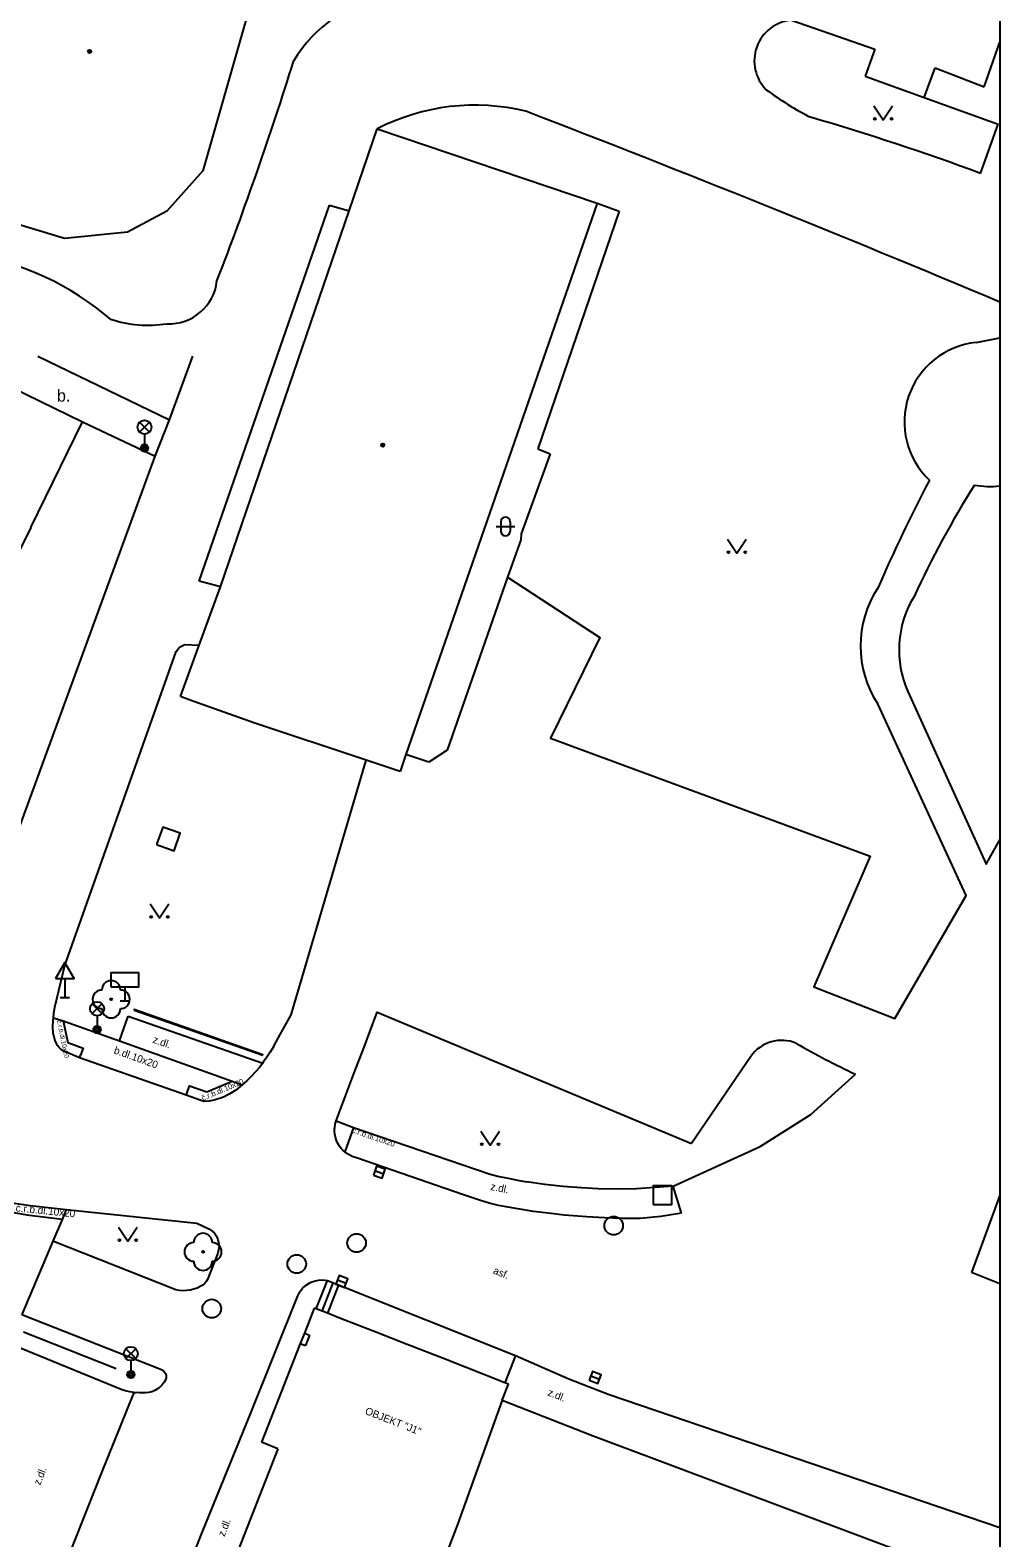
# Model space of a CAD drawing. Extents: x -600309 to -598967, y -1161267 to -1160292.
# Drawn here: x -599019.3 to -598967.1, y -1161191 to -1161109.9 of the extents above; entities that cross this region are included whole.
import ezdxf

# ---------------------------------------------------------------- set-up
doc = ezdxf.new("R2010")
doc.units = 0
for name, color, linetype in [('Level 10', 7, 'Continuous'), ('Level 11', 7, 'Continuous'), ('Level 22', 7, 'Continuous'), ('Level 24', 7, 'Continuous'), ('Level 25', 7, 'Continuous'), ('Level 26', 7, 'Continuous'), ('Level 27', 7, 'Continuous'), ('Level 33', 7, 'Continuous'), ('Level 34', 7, 'Continuous'), ('Level 36', 7, 'Continuous'), ('Level 39', 7, 'Continuous'), ('Level 40', 7, 'Continuous'), ('Level 41', 7, 'Continuous'), ('Level 5', 7, 'Continuous'), ('Level 51', 7, 'Continuous'), ('Level 6', 7, 'Continuous'), ('Level 7', 7, 'Continuous'), ('Vrstva 63', 7, 'Continuous')]:
    doc.layers.add(name, color=color, linetype=linetype)

msp = doc.modelspace()

# ---------------------------------------------------------------- linework, layer by layer
at = {"layer": 'Level 10'}
for points in [[(-599011.77, -1161130.83), (-599010.52, -1161127.4099)], [(-599012.55, -1161132.79), (-599011.77, -1161130.83)], [(-599021.78, -1161158), (-599012.55, -1161132.79)], [(-599017.4, -1161160.19), (-599011.4099, -1161143.29), (-599011.23, -1161143.06), (-599010.94, -1161142.92), (-599010.18, -1161142.95)], [(-599018.02, -1161163.01), (-599018, -1161162.78), (-599017.95, -1161162.43), (-599017.4, -1161160.19)], [(-599046.28, -1161163.03), (-599035.31, -1161167.75), (-599031.61, -1161169.33), (-599026.11, -1161171.72), (-599020.24, -1161172.96), (-599019.27, -1161173.1), (-599017.33, -1161173.32), (-599010.3, -1161174.06), (-599009.65, -1161174.35), (-599009.5, -1161174.46)], [(-599006.76, -1161165.45), (-599006.94, -1161165.67), (-599007.15, -1161165.92), (-599007.38, -1161166.16), (-599007.62, -1161166.4), (-599007.86, -1161166.61), (-599008.2, -1161166.89), (-599008.57, -1161167.12), (-599008.87, -1161167.27), (-599009.37, -1161167.44), (-599009.64, -1161167.49), (-599009.92, -1161167.51), (-599010.87, -1161167.17), (-599016.61, -1161165.15), (-599017.5, -1161164.79), (-599017.61, -1161164.7), (-599017.7, -1161164.6), (-599017.79, -1161164.5), (-599017.86, -1161164.38), (-599017.93, -1161164.22), (-599017.98, -1161164.05), (-599018.02, -1161163.88), (-599018.03, -1161163.84), (-599018.04, -1161163.49), (-599018.03, -1161163.13), (-599018.02, -1161163.01)], [(-599006.18, -1161164.56), (-599005.91, -1161164.07), (-599005.23, -1161162.85)], [(-599006.18, -1161164.56), (-599006.35, -1161164.85), (-599006.54, -1161165.13)], [(-599006.54, -1161165.13), (-599006.73, -1161165.4), (-599006.76, -1161165.45)], [(-599001.78, -1161165.83), (-599001.36, -1161164.73)], [(-598984.23, -1161173.51), (-598984.78, -1161173.61), (-598985.34, -1161173.69), (-598985.9, -1161173.75), (-598986.46, -1161173.8), (-598987.42, -1161173.8), (-598988.38, -1161173.77), (-598989.33, -1161173.72), (-598990.29, -1161173.64), (-598990.54, -1161173.62), (-598991.24, -1161173.54), (-598992.19, -1161173.42), (-598993.14, -1161173.27), (-598994.08, -1161173.1), (-598994.57, -1161172.97), (-598995.05, -1161172.84), (-598995.53, -1161172.68), (-598996.01, -1161172.52), (-599001.66, -1161170.56), (-599001.94, -1161170.46), (-599002.07, -1161170.4), (-599002.2, -1161170.32), (-599002.32, -1161170.24), (-599002.35, -1161170.21), (-599002.43, -1161170.14), (-599002.53, -1161170.03), (-599002.62, -1161169.91), (-599002.71, -1161169.76), (-599002.79, -1161169.6), (-599002.84, -1161169.43), (-599002.88, -1161169.26), (-599002.89, -1161169.08), (-599002.89, -1161169), (-599002.88, -1161168.9), (-599002.86, -1161168.73), (-599002.81, -1161168.55), (-599001.78, -1161165.83)], [(-599018.05, -1161175.02), (-599019.71, -1161178.96)], [(-599010.47, -1161177.61), (-599010.67, -1161177.66), (-599010.85, -1161177.68), (-599011.05, -1161177.69), (-599011.24, -1161177.67), (-599011.43, -1161177.64), (-599018.05, -1161175.02)], [(-599009.5, -1161174.46), (-599009.36, -1161174.59), (-599009.25, -1161174.75)], [(-599009.25, -1161174.75), (-599009.17, -1161174.93), (-599009.13, -1161175.1)], [(-599009.13, -1161175.1), (-599009.11, -1161175.29), (-599009.13, -1161175.48)], [(-599009.13, -1161175.48), (-599009.18, -1161175.66), (-599009.73, -1161177.09)], [(-599010.29, -1161177.55), (-599010.47, -1161177.61)], [(-599010.12, -1161177.47), (-599010.29, -1161177.55)], [(-599009.73, -1161177.09), (-599009.78, -1161177.17), (-599009.83, -1161177.24), (-599009.89, -1161177.31), (-599009.95, -1161177.37), (-599010.12, -1161177.47)], [(-599004.76, -1161177.74), (-599004.61, -1161177.55), (-599004.43, -1161177.39)], [(-599004.43, -1161177.39), (-599004.23, -1161177.26), (-599004.12, -1161177.21)], [(-599004.12, -1161177.21), (-599004, -1161177.17)], [(-599004, -1161177.17), (-599003.76, -1161177.12)], [(-599003.76, -1161177.12), (-599003.52, -1161177.11), (-599003.28, -1161177.14)], [(-599003.28, -1161177.14), (-599002.68, -1161177.37), (-598993.17, -1161181.17)], [(-599013.36, -1161199.18), (-599010.01, -1161190.69), (-599007.42, -1161184.32), (-599004.87, -1161177.96), (-599004.76, -1161177.74)], [(-599019.71, -1161178.96), (-599012.2, -1161181.93), (-599012.13, -1161181.97)], [(-599013.9, -1161183.13), (-599014.06, -1161183.1), (-599014.22, -1161183.06), (-599014.38, -1161183.01), (-599019.84, -1161180.77), (-599022.42, -1161187.22)], [(-598993.17, -1161181.17), (-598990.3, -1161182.43), (-598989.24, -1161182.84), (-598988.12, -1161183.28)], [(-599011.96, -1161182.23), (-599011.95, -1161182.3), (-599011.95, -1161182.38), (-599011.97, -1161182.46), (-599012.06, -1161182.61), (-599012.16, -1161182.75), (-599012.29, -1161182.87), (-599012.35, -1161182.92)], [(-599012.13, -1161181.97), (-599012.07, -1161182.02), (-599012.02, -1161182.08)], [(-599012.02, -1161182.08), (-599011.99, -1161182.15), (-599011.97, -1161182.2)], [(-599011.97, -1161182.2), (-599011.96, -1161182.23)], [(-599013.7, -1161183.16), (-599013.9, -1161183.13)], [(-599013.7, -1161183.16), (-599013.57, -1161183.17)], [(-599012.9, -1161183.17), (-599013.07, -1161183.19), (-599013.24, -1161183.19), (-599013.4, -1161183.19), (-599013.57, -1161183.17)], [(-599012.73, -1161183.12), (-599012.9, -1161183.17)], [(-599012.35, -1161182.92), (-599012.42, -1161182.97), (-599012.57, -1161183.06), (-599012.73, -1161183.12)]]:
    msp.add_lwpolyline(points, dxfattribs=at)
at = {"layer": 'Level 11'}
msp.add_line((-598968.39, -1161126.67), (-598967.1085, -1161126.4282), dxfattribs=at)
for points in [[(-598971.17, -1161113.49), (-598967.19, -1161114.93)], [(-598968.14, -1161117.57), (-598967.19, -1161114.93)], [(-599018.85, -1161127.4099), (-599011.77, -1161130.83)], [(-599016.46, -1161130.94), (-599012.55, -1161132.79)], [(-598993.59, -1161139.3), (-598988.63, -1161142.54), (-598991.28, -1161147.96), (-598974.08, -1161154.31), (-598977.12, -1161161.33), (-598972.75, -1161163.05), (-598968.92, -1161156.43), (-598973.68, -1161146.11)], [(-598972.05, -1161145.45), (-598967.85, -1161154.74), (-598967.1085, -1161153.4335)], [(-599005.23, -1161162.85), (-599001.2, -1161149.14)], [(-599018.02, -1161163.01), (-599017.5, -1161163.17)], [(-599014.46, -1161164.24), (-599013.99, -1161162.91)], [(-599013.99, -1161162.91), (-599006.76, -1161165.45)], [(-599001.36, -1161164.73), (-599000.6, -1161162.71), (-598983.69, -1161169.77)], [(-599017.5, -1161163.17), (-599017.25, -1161164.34)], [(-599017.5, -1161163.17), (-599014.46, -1161164.24)], [(-599017.25, -1161164.34), (-599016.42, -1161164.63), (-599016.56, -1161165.01)], [(-599014.46, -1161164.24), (-599008.41, -1161166.41), (-599007.86, -1161166.61)], [(-599016.61, -1161165.15), (-599016.56, -1161165.01)], [(-598980.51, -1161165.09), (-598983.69, -1161169.77)], [(-598984.68, -1161172.06), (-598980.004, -1161169.9376), (-598977.2759, -1161168.2072), (-598974.88, -1161166.04)], [(-599010.87, -1161167.17), (-599010.82, -1161167.03)], [(-599010.82, -1161167.03), (-599010.69, -1161166.67), (-599009.77, -1161166.99), (-599008.41, -1161166.41)], [(-599002.81, -1161168.55), (-599001.88, -1161168.91), (-598994.52, -1161171.42)], [(-599001.88, -1161168.91), (-599002.35, -1161170.21)], [(-598994.52, -1161171.42), (-598994.04, -1161171.54), (-598993.55, -1161171.64), (-598993.06, -1161171.74), (-598992.57, -1161171.83)], [(-598988.71, -1161172.2), (-598989.62, -1161172.16), (-598990.61, -1161172.08), (-598991.59, -1161171.97), (-598992.57, -1161171.83)], [(-598986.65, -1161172.2), (-598987.64, -1161172.22), (-598988.71, -1161172.2)], [(-598984.68, -1161172.06), (-598985.67, -1161172.14), (-598986.65, -1161172.2)], [(-598984.23, -1161173.51), (-598984.68, -1161172.06)], [(-599017.55, -1161173.85), (-599019.3, -1161173.65), (-599020.37, -1161173.47), (-599020.24, -1161172.96)], [(-599017.33, -1161173.32), (-599017.55, -1161173.85), (-599018.05, -1161175.02)], [(-599003.88, -1161178.66), (-599003.28, -1161177.14)], [(-599002.98, -1161177.26), (-599003.58, -1161178.78)], [(-599002.68, -1161177.37), (-599003.28, -1161178.9)], [(-598993.17, -1161181.17), (-598993.74, -1161182.64)], [(-599013.7, -1161183.16), (-599015.47, -1161187.55)], [(-598993.87, -1161183.58), (-598996.29, -1161190.27)], [(-599015.47, -1161187.55), (-599017.81, -1161193.5)]]:
    msp.add_lwpolyline(points, dxfattribs=at)
for centre, radius, start, end in [((-598998.4994, -1161115.4934), 7.6991, 101.542607, 149.016962), ((-598978.1204, -1161111.5157), 2.1948, 95.217646, 225.086984), ((-599179.2451, -1161057.5134), 182.3302, 338.829827, 342.767079), ((-598969.3468, -1161099.1228), 17.352, 233.492474, 242.756801), ((-598995.339, -1161125.4321), 11.5321, 76.260502, 117.14255), ((-599319.4461, -1161962.6419), 909.1926, 67.1992218, 68.9310873), ((-599016.4101, -1161248.4474), 139.4951, 69.755065, 73.713508), ((-599024.9766, -1161137.1557), 15.4422, 49.462125, 80.394817), ((-599011.795, -1161123.0719), 2.5911, 267.23566, 353.616498), ((-599012.9326, -1161119.2817), 6.4582, 251.891253, 279.021232), ((-598967.9416, -1161130.9478), 4.3012, 95.984368, 226.542871), ((-598886.4455, -1161177.9848), 95.1897, 152.526412, 156.409406), ((-598920.8662, -1161163.9777), 56.0845, 148.09939, 155.106622), ((-598967.667, -1161129.9903), 4.425, 259.413227, 277.251681), ((-598968.928, -1161143), 5.6792, 146.79663, 213.20337), ((-598967.0631, -1161143.2049), 5.469, 148.778277, 204.237591), ((-598978.8427, -1161166.2502), 2.0312, 67.029528, 145.168644), ((-598955.2582, -1161124.7128), 45.7488, 240.119454, 244.602104)]:
    msp.add_arc(centre, radius, start, end, dxfattribs=at)
at = {"layer": 'Level 22'}
for centre in [(-599014.9099, -1161162.01), (-599009.97, -1161175.6)]:
    msp.add_circle(centre, 0.05, dxfattribs=at)
for centre, start, end in [((-599014.9099, -1161161.51), 0, 180), ((-599015.4099, -1161162.01), 90, 270), ((-599014.4099, -1161162.01), 270, 90), ((-599014.9099, -1161162.51), 180, 0), ((-599010.47, -1161175.6), 90, 270), ((-599009.97, -1161175.1), 0, 180), ((-599009.47, -1161175.6), 270, 90), ((-599009.97, -1161176.1), 180, 0)]:
    msp.add_arc(centre, 0.5, start, end, dxfattribs=at)
at = {"layer": 'Level 24'}
for points in [[(-599004.52, -1161179.97), (-599004.24, -1161180.08)], [(-599004.74, -1161180.53), (-599004.46, -1161180.64)], [(-599004.24, -1161180.08), (-599004.46, -1161180.64)]]:
    msp.add_lwpolyline(points, dxfattribs=at)
at = {"layer": 'Level 25'}
for points in [[(-599006.76, -1161165.02), (-599006.75, -1161164.99), (-599013.68, -1161162.56), (-599013.68, -1161162.59)], [(-599013.68, -1161162.59), (-599006.76, -1161165.02)]]:
    msp.add_lwpolyline(points, dxfattribs=at)
at = {"layer": 'Level 26'}
for points in [[(-599012.4691, -1161153.6825), (-599011.5275, -1161154.0191), (-599011.1909, -1161153.0775), (-599012.1325, -1161152.7409)], [(-598985.76, -1161173.05), (-598984.76, -1161173.05), (-598984.76, -1161172.05), (-598985.76, -1161172.05)]]:
    msp.add_lwpolyline(points, close=True, dxfattribs=at)
at = {"layer": 'Level 27'}
for p, q in [((-599000.7263, -1161171.2284), (-599000.2537, -1161171.3916)), ((-599002.7434, -1161177.1005), (-599002.2766, -1161177.2795)), ((-598989.103, -1161182.2594), (-598988.637, -1161182.4406))]:
    msp.add_line(p, q, dxfattribs=at)
for points in [[(-599000.8079, -1161171.4647), (-599000.3353, -1161171.6279), (-599000.1721, -1161171.1553), (-599000.6447, -1161170.9921)], [(-599002.8329, -1161177.3339), (-599002.3661, -1161177.5129), (-599002.1871, -1161177.0461), (-599002.6539, -1161176.8671)], [(-598989.1936, -1161182.4925), (-598988.7275, -1161182.6736), (-598988.5464, -1161182.2075), (-598989.0125, -1161182.0264)]]:
    msp.add_lwpolyline(points, close=True, dxfattribs=at)
for centre in [(-598987.88, -1161174.19), (-599001.71, -1161175.12), (-599004.93, -1161176.25), (-599009.5, -1161178.65)]:
    msp.add_circle(centre, 0.5, dxfattribs=at)
at = {"layer": 'Level 33'}
for p, q in [((-599013.385, -1161131.49), (-599012.855, -1161130.96)), ((-599013.385, -1161130.96), (-599012.855, -1161131.49)), ((-599013.12, -1161131.6), (-599013.12, -1161132.35)), ((-599015.935, -1161162.78), (-599015.405, -1161162.25)), ((-599015.935, -1161162.25), (-599015.405, -1161162.78)), ((-599015.67, -1161162.89), (-599015.67, -1161163.64)), ((-599014.115, -1161181.34), (-599013.585, -1161180.81)), ((-599014.115, -1161180.81), (-599013.585, -1161181.34)), ((-599013.85, -1161181.45), (-599013.85, -1161182.2))]:
    msp.add_line(p, q, dxfattribs=at)
for centre, radius in [((-599013.12, -1161131.225), 0.375), ((-599013.12, -1161132.35), 0.2), ((-599013.12, -1161132.35), 0.1445), ((-599013.12, -1161132.35), 0.0876), ((-599015.67, -1161162.515), 0.375), ((-599015.67, -1161163.64), 0.2), ((-599015.67, -1161163.64), 0.1445), ((-599015.67, -1161163.64), 0.0876), ((-599013.85, -1161181.075), 0.375), ((-599013.85, -1161182.2), 0.2), ((-599013.85, -1161182.2), 0.1445), ((-599013.85, -1161182.2), 0.0876)]:
    msp.add_circle(centre, radius, dxfattribs=at)
at = {"layer": 'Level 34'}
for p, q in [((-599017.41, -1161160.892), (-599017.41, -1161161.91)), ((-599014.17, -1161161.34), (-599014.17, -1161162.09)), ((-599017.66, -1161161.91), (-599017.16, -1161161.91)), ((-599014.42, -1161162.09), (-599013.92, -1161162.09))]:
    msp.add_line(p, q, dxfattribs=at)
for points in [[(-599017.91, -1161160.892), (-599016.91, -1161160.892), (-599017.41, -1161160.026)], [(-599014.92, -1161161.34), (-599013.42, -1161161.34), (-599013.42, -1161160.59), (-599014.92, -1161160.59)]]:
    msp.add_lwpolyline(points, close=True, dxfattribs=at)
at = {"layer": 'Level 36'}
for p, q in [((-598994.196, -1161136.566), (-598993.196, -1161136.566)), ((-598993.946, -1161136.316), (-598993.946, -1161136.816)), ((-598993.446, -1161136.316), (-598993.446, -1161136.816))]:
    msp.add_line(p, q, dxfattribs=at)
for points in [[(-598973.88, -1161113.94), (-598973.38, -1161114.69), (-598972.88, -1161113.94)], [(-598981.75, -1161137.26), (-598981.25, -1161138.01), (-598980.75, -1161137.26)], [(-599012.81, -1161156.88), (-599012.31, -1161157.63), (-599011.81, -1161156.88)], [(-598995.02, -1161169.11), (-598994.52, -1161169.86), (-598994.02, -1161169.11)], [(-599014.52, -1161174.27), (-599014.02, -1161175.02), (-599013.52, -1161174.27)]]:
    msp.add_lwpolyline(points, dxfattribs=at)
for centre in [(-598973.8302, -1161114.6398), (-598972.9308, -1161114.6398), (-598981.7002, -1161137.9598), (-598980.8008, -1161137.9598), (-599012.7602, -1161157.5798), (-599011.8608, -1161157.5798), (-598994.9702, -1161169.8098), (-598994.0708, -1161169.8098), (-599014.4702, -1161174.9698), (-599013.5708, -1161174.9698)]:
    msp.add_circle(centre, 0.05, dxfattribs=at)
for centre, start, end in [((-598993.6957, -1161136.3163), 0, 180), ((-598993.6957, -1161136.8163), 180, 0)]:
    msp.add_arc(centre, 0.25, start, end, dxfattribs=at)
at = {"layer": 'Level 39'}
for centre, radius in [((-599016.07, -1161111.01), 0.09), ((-599016.07, -1161111.01), 0.0398), ((-599000.3, -1161132.19), 0.09), ((-599000.3, -1161132.19), 0.0398)]:
    msp.add_circle(centre, radius, dxfattribs=at)
at = {"layer": 'Level 5'}
for p, q in [((-598967.95, -1161112.92), (-598967.1085, -1161110.5025)), ((-598967.1085, -1161172.5526), (-598968.64, -1161176.71)), ((-598967.1085, -1161177.317), (-598968.64, -1161176.71)), ((-598988.98, -1161185.5), (-598967.1085, -1161193.6942))]:
    msp.add_line(p, q, dxfattribs=at)
for points in [[(-599006.75, -1161106.11), (-599009.98, -1161117.44)], [(-598978.32, -1161109.33), (-598973.83, -1161110.89)], [(-598973.83, -1161110.89), (-598974.35, -1161112.34)], [(-598971.17, -1161113.49), (-598970.58, -1161111.9)], [(-598970.58, -1161111.9), (-598967.95, -1161112.92)], [(-598974.35, -1161112.34), (-598971.17, -1161113.49)], [(-599002.11, -1161119.59), (-599000.6, -1161115.17)], [(-599000.6, -1161115.17), (-598988.76, -1161119.17)], [(-599009.98, -1161117.44), (-599011.92, -1161119.6)], [(-598988.76, -1161119.17), (-598993.21, -1161132)], [(-599011.92, -1161119.6), (-599014.04, -1161120.73)], [(-599009.03, -1161139.82), (-599002.11, -1161119.59)], [(-599017.42, -1161121.08), (-599019.96, -1161120.31)], [(-599014.04, -1161120.73), (-599017.42, -1161121.08)], [(-599021.76, -1161128.35), (-599016.46, -1161130.94)], [(-599019.24, -1161136.63), (-599016.46, -1161130.94)], [(-598993.21, -1161132), (-598999.06, -1161148.83)], [(-599019.24, -1161136.63), (-599020.34, -1161138.86)], [(-599010.18, -1161142.95), (-599009.03, -1161139.82)], [(-599011.19, -1161145.71), (-599010.18, -1161142.95)], [(-599010.71, -1161145.9), (-599011.19, -1161145.71)], [(-599007.24, -1161147.14), (-599010.71, -1161145.9)], [(-598999.37, -1161149.75), (-599001.2, -1161149.14), (-599007.24, -1161147.14)], [(-598999.06, -1161148.83), (-598999.37, -1161149.75)], [(-599003.99, -1161178.62), (-599004.52, -1161179.97), (-599004.74, -1161180.53), (-599006.83, -1161185.84)], [(-599002.57, -1161179.18), (-599003.28, -1161178.9), (-599003.88, -1161178.66), (-599003.99, -1161178.62)], [(-598998.98, -1161180.58), (-599000.62, -1161179.94)], [(-598993.53, -1161182.72), (-598993.74, -1161182.64), (-598997.04, -1161181.34)], [(-598993.87, -1161183.58), (-598993.53, -1161182.72)], [(-598993.87, -1161183.58), (-598988.98, -1161185.5)], [(-599005.95, -1161186.19), (-599011.37, -1161200.08)], [(-599005.95, -1161186.19), (-599006.83, -1161185.84)], [(-598996.29, -1161190.27), (-598997.71, -1161194.02)]]:
    msp.add_lwpolyline(points, dxfattribs=at)
at = {"layer": 'Level 51'}
msp.add_line((-598988.12, -1161183.28), (-598967.1085, -1161190.4323), dxfattribs=at)
for points in [[(-598988.76, -1161119.17), (-598987.59, -1161119.6)], [(-599010.18, -1161139.52), (-599003.1599, -1161119.29)], [(-599003.1599, -1161119.29), (-599002.11, -1161119.59)], [(-598987.59, -1161119.6), (-598991.96, -1161132.39)], [(-598991.29, -1161132.6599), (-598992.85, -1161136.96)], [(-598991.96, -1161132.39), (-598991.29, -1161132.6599)], [(-598992.85, -1161136.96), (-598992.88, -1161137.28)], [(-598992.88, -1161137.28), (-598993.59, -1161139.3), (-598996.84, -1161148.61)], [(-599009.03, -1161139.82), (-599010.18, -1161139.52)], [(-598997.83, -1161149.25), (-598999.06, -1161148.83)], [(-598996.84, -1161148.61), (-598997.83, -1161149.25)]]:
    msp.add_lwpolyline(points, dxfattribs=at)
at = {"layer": 'Level 6'}
for points in [[(-599000.62, -1161179.94), (-599002.57, -1161179.18)], [(-598997.04, -1161181.34), (-598998.98, -1161180.58)]]:
    msp.add_lwpolyline(points, dxfattribs=at)
at = {"layer": 'Level 7'}
msp.add_lwpolyline([(-599019.63, -1161179.9), (-599014.65, -1161181.87)], dxfattribs=at)
at = {"layer": 'Vrstva 63'}
msp.add_lwpolyline([(-600308.541, -1160292.3474), (-598967.1085, -1160292.3474), (-598967.1085, -1161267.0314), (-600308.541, -1161267.0314)], close=True, dxfattribs=at)

# ---------------------------------------------------------------- texts
at = {"layer": 'Level 40'}
msp.add_text('b.', height=0.65, dxfattribs=at).set_placement((-599017.83, -1161129.85))
for s, height, rotation, p in [('č.r.b.dl.10x20', 0.25, 282, (-599017.84, -1161163.16)), ('b.dl.10x20', 0.4, 340.268222, (-599014.8, -1161164.91)), ('z.dl.', 0.4, 340.268222, (-599012.71, -1161164.33)), ('č.r.b.dl.10x20', 0.3, 23, (-599009.97, -1161167.48)), ('č.r.b.dl.10x20', 0.3, 341, (-599001.99, -1161169.17)), ('z.dl.', 0.4, 348.62965, (-598994.53, -1161172.26)), ('č.r.b.dl.10x20', 0.4, 354.18412, (-599020.06, -1161173.42)), ('asf.', 0.4, 338.219369, (-598994.4, -1161176.75)), ('z.dl.', 0.4, 338.511114, (-598991.47, -1161183.31)), ('z.dl.', 0.4, 68.323753, (-599018.73, -1161188.18)), ('z.dl.', 0.4, 68.527717, (-599008.82, -1161190.95))]:
    msp.add_text(s, height=height, rotation=rotation, dxfattribs=at).set_placement(p)
at = {"layer": 'Level 41'}
msp.add_text('OBJEKT "J1"', height=0.4, rotation=338.596339, dxfattribs=at).set_placement((-599001.29, -1161184.31))

doc.saveas('drawing.dxf')
